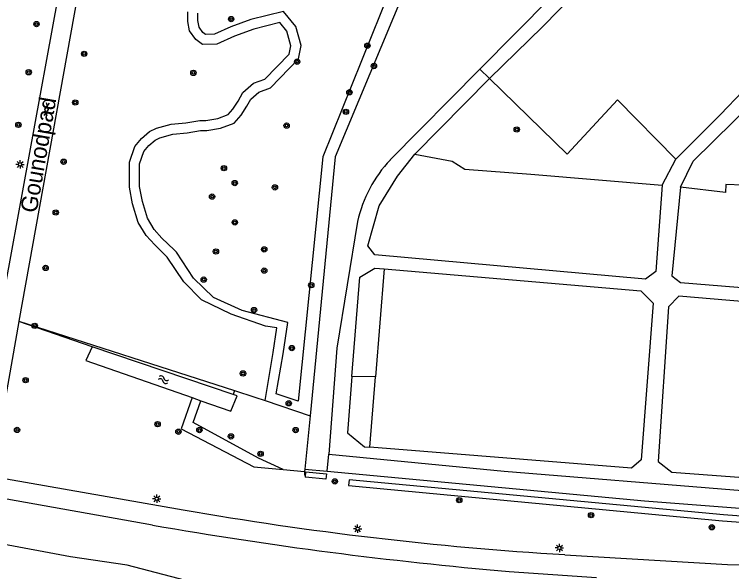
# Model space of a CAD drawing. Extents: x 132999 to 136000, y 398499 to 400501.
# Drawn here: x 133145.7 to 133253.2, y 398848.7 to 398932.2 of the extents above; entities that cross this region are included whole.
import ezdxf

# ---------------------------------------------------------------- set-up
doc = ezdxf.new("R2010")
doc.units = 0
for name, color, linetype in [('gg-afsc-hekwerk', 7, 'Continuous'), ('gg-anno-openbare ruimte label', 7, 'Continuous'), ('gg-knt-BGT kruinlijn', 7, 'Continuous'), ('gg-knt-verharding', 7, 'Continuous'), ('gg-kntw-bovenkant insteek waterloop', 7, 'Continuous'), ('gt-grn-groengrens', 7, 'Continuous'), ('gt-grn-groenlijn', 7, 'Continuous'), ('gt-grn-weggrens', 7, 'Continuous'), ('gt-symb-boom', 7, 'Continuous'), ('gt-symb-gesloten verharding', 7, 'Continuous'), ('gt-symb-lichtmast', 7, 'Continuous'), ('gt-symb-watersymbool', 7, 'Continuous')]:
    doc.layers.add(name, color=color, linetype=linetype)

# ---------------------------------------------------------------- blocks, each defined once
blk = doc.blocks.new('gt0-BOOM')
at = {"layer": 'gt-symb-boom'}
for radius in [0.4, 0.2]:
    blk.add_circle((0, 0), radius, dxfattribs=at)
blk = doc.blocks.new('gt0-LMAST')
at = {"layer": 'gt-symb-lichtmast'}
for p, q in [((-0.18, 0.17), (-0.45, 0.44)), ((-0.01, 0.25), (-0.01, 0.62)), ((0.17, 0.17), (0.44, 0.44)), ((-0.26, 0), (-0.63, 0)), ((-0.18, -0.18), (-0.45, -0.45)), ((-0.01, -0.25), (-0.01, -0.63)), ((0.44, -0.45), (0.17, -0.18)), ((0.24, 0), (0.62, 0))]:
    blk.add_line(p, q, dxfattribs=at)
blk.add_circle((-0.01, 0), 0.25, dxfattribs=at)
blk = doc.blocks.new('gt0-GESVH1')
at = {"layer": 'gt-symb-gesloten verharding'}
for p, q in [((-0.99, -0.26), (0.01, 0.24)), ((0.01, -0.26), (-0.99, 0.24)), ((0.01, 0.24), (1.01, -0.26)), ((1.01, 0.24), (0.01, -0.26))]:
    blk.add_line(p, q, dxfattribs=at)
blk = doc.blocks.new('gt0-WA')
at = {"layer": 'gt-symb-watersymbool'}
for centre, start, end in [((-0.32, 0.02), 28.0725, 151.9275), ((0.43, 0.42), 208.0725, 331.9275), ((-0.32, -0.43), 28.0725, 151.9275), ((0.43, -0.03), 208.0725, 331.9275)]:
    blk.add_arc(centre, 0.425, start, end, dxfattribs=at)

msp = doc.modelspace()

# ---------------------------------------------------------------- linework, layer by layer
at = {"layer": 'gg-afsc-hekwerk'}
for p, q in [((133190.05, 398872.02), (133189.27, 398864.02)), ((133189.27, 398864.02), (133189.24, 398863.7)), ((133189.27, 398864.02), (133192.63, 398863.71)), ((133189.24, 398863.7), (133189.2, 398863.27))]:
    msp.add_line(p, q, dxfattribs=at)
for points in [[(133204.22, 398935.79), (133193.8, 398910.84), (133190.05, 398872.02)], [(133192.63, 398863.71), (133240.2, 398859.26), (133301.93, 398854.53), (133332.75, 398853.94), (133355.34, 398857.89), (133369.57, 398874.74)]]:
    msp.add_lwpolyline(points, dxfattribs=at)
at = {"layer": 'gg-knt-BGT kruinlijn'}
for p, q in [((133154.16, 398850.87), (133134.64, 398854.54)), ((133162.65, 398849.65), (133154.16, 398850.87)), ((133173.52, 398846.78), (133162.65, 398849.65))]:
    msp.add_line(p, q, dxfattribs=at)
at = {"layer": 'gg-knt-verharding'}
for p, q in [((133157.62, 398948.47), (133146.42, 398886.21)), ((133154.61, 398947.52), (133143.5, 398887.15)), ((133146.41, 398886.16), (133142.71, 398865.59)), ((133146.42, 398886.21), (133146.41, 398886.16)), ((133166.45, 398855.64), (133096.67, 398868.02)), ((133144.53, 398862.6), (133171.05, 398857.94)), ((133219.87, 398848.7), (133232.97, 398847.78))]:
    msp.add_line(p, q, dxfattribs=at)
msp.add_lwpolyline([(133228.23, 398851.21), (133252.62, 398849.73), (133290.52, 398849.24)], dxfattribs=at)
for centre, radius, start, end in [((133258.96, 399358.2), 507.92, 260.0325, 266.5313), ((133270.99, 399451.15), 604.61, 260.0437, 265.15035)]:
    msp.add_arc(centre, radius, start, end, dxfattribs=at)
at = {"layer": 'gg-kntw-bovenkant insteek waterloop'}
for p, q in [((133178.53, 398875.22), (133157.37, 398882.36)), ((133172.36, 398874.75), (133173.67, 398874.29))]:
    msp.add_line(p, q, dxfattribs=at)
for points in [[(133157.37, 398882.36), (133156.46, 398880.29), (133172.36, 398874.75)], [(133173.67, 398874.29), (133178.18, 398872.72), (133179.14, 398875.02), (133178.53, 398875.22)]]:
    msp.add_lwpolyline(points, dxfattribs=at)
at = {"layer": 'gt-grn-groengrens'}
for p, q in [((133248.08, 398956.98), (133215.49, 398923.97)), ((133215.49, 398923.97), (133202.08, 398910.39)), ((133216.92, 398922.56), (133205.77, 398911.25)), ((133242.83, 398906.61), (133244.86, 398910.51)), ((133201.14, 398894.04), (133199.84, 398877.87)), ((133157.37, 398882.36), (133146.41, 398886.16)), ((133146.42, 398886.21), (133178.75, 398875.8)), ((133199.84, 398877.87), (133196.33, 398877.89)), ((133198.99, 398867.31), (133199.84, 398877.87)), ((133178.75, 398875.8), (133178.53, 398875.22)), ((133183.3, 398874.31), (133190.05, 398872.02)), ((133192.63, 398863.71), (133192.87, 398866.29)), ((133186.04, 398863.98), (133189.24, 398863.7))]:
    msp.add_line(p, q, dxfattribs=at)
for points in [[(133216.92, 398922.56), (133224.88, 398930.31), (133242.11, 398947.97), (133259.16, 398965.28), (133259.65, 398965.28), (133279.59, 398945.51)], [(133203.58, 398939.65), (133191.98, 398910.84), (133188.25, 398874.21), (133184.99, 398875.32), (133186.02, 398881.29), (133186.72, 398886.02), (133179.88, 398887.82), (133175.59, 398889.77), (133172.59, 398892.63), (133170.04, 398896.57), (133169.68, 398896.9), (133167.85, 398898.66), (133166.71, 398899.97), (133165.68, 398901.63), (133164.92, 398904.13), (133164.49, 398906.41)], [(133183.3, 398874.31), (133184.53, 398881.53), (133185.07, 398885.23), (133183.37, 398885.45), (133178.23, 398887.25), (133173.79, 398889.4), (133171.14, 398892.12), (133168.65, 398895.8), (133166.77, 398897.63), (133165.5, 398899.07), (133164.3, 398901.01), (133163.46, 398903.78), (133162.99, 398906.28), (133163.01, 398910.02), (133163.78, 398912.37), (133164.8, 398913.58), (133165.98, 398914.61), (133167.03, 398915.12), (133169.21, 398915.71), (133171.45, 398915.94), (133173.51, 398916.29), (133174.45, 398916.27), (133176.22, 398916.59), (133177.8, 398917.16), (133178.49, 398917.98), (133179.26, 398919.2), (133179.98, 398920.46), (133181.57, 398921.86), (133183.27, 398922.47), (133186.92, 398926.24), (133187.16, 398927.48), (133186.56, 398929.68), (133185.52, 398930.95), (133181.63, 398929.96), (133178.74, 398928.94), (133176.06, 398927.72), (133173.91, 398927.65), (133172.91, 398928.41), (133171.98, 398929.7), (133171.75, 398931.14), (133171.75, 398932.58)], [(133164.49, 398906.41), (133164.51, 398909.78), (133165.12, 398911.62), (133165.88, 398912.52), (133166.82, 398913.35), (133167.56, 398913.71), (133169.49, 398914.23), (133171.65, 398914.45), (133173.62, 398914.78), (133174.57, 398914.77), (133176.61, 398915.14), (133178.69, 398915.88), (133179.71, 398917.09), (133180.55, 398918.43), (133181.16, 398919.5), (133182.35, 398920.54), (133184.1, 398921.17), (133188.31, 398925.51), (133188.7, 398927.54), (133187.92, 398930.38), (133186.07, 398932.64), (133181.19, 398931.4), (133178.18, 398930.33), (133175.71, 398929.21), (133174.39, 398929.16), (133173.99, 398929.46), (133173.41, 398930.28), (133173.25, 398931.26), (133173.25, 398932.39)], [(133244.86, 398910.51), (133236.15, 398919.36), (133228.58, 398911.24), (133216.92, 398922.56)], [(133244.86, 398910.51), (133251.59, 398917.2), (133254.9, 398920.68)], [(133245.56, 398906.27), (133247.49, 398910.18), (133256.57, 398919.11)], [(133242.83, 398906.61), (133241.85, 398893.67), (133240.31, 398892.5), (133199.78, 398896.13), (133198.7, 398897.51), (133200.42, 398903.49), (133203.16, 398907.95), (133205.77, 398911.25)], [(133205.77, 398911.25), (133211.35, 398910.2), (133213.26, 398909.01), (133223.13, 398908.26), (133242.83, 398906.61)], [(133245.56, 398906.27), (133244.26, 398893), (133245.56, 398892.02), (133307.55, 398886.94), (133310.74, 398886.57)], [(133310.74, 398886.57), (133311.8, 398900.09), (133277.8, 398903.43), (133278.12, 398904.99), (133262.93, 398906.03), (133260.55, 398906.24), (133254.91, 398906.57), (133252.38, 398906.68), (133252.33, 398905.49), (133245.56, 398906.27)], [(133197.17, 398901.15), (133194.04, 398882.15), (133192.87, 398866.29)], [(133196.33, 398877.89), (133197.53, 398892.82), (133199.75, 398894.16), (133201.14, 398894.04)], [(133201.14, 398894.04), (133239.62, 398890.77), (133241.49, 398888.91), (133239.7, 398865.41), (133238.25, 398864.17), (133198.99, 398867.31)], [(133315.54, 398883.59), (133314.73, 398884.05), (133245.33, 398889.96), (133243.78, 398888.34), (133242.22, 398865.15), (133244.29, 398863.58), (133312.7, 398858.47)], [(133196.33, 398877.89), (133195.65, 398869.48), (133198.2, 398867.37), (133198.99, 398867.31)], [(133178.75, 398875.8), (133181.75, 398874.84), (133183.3, 398874.31)], [(133172.36, 398874.75), (133170.73, 398870.08), (133181.61, 398864.38), (133186.04, 398863.98)], [(133186.04, 398863.98), (133182.31, 398865.69), (133172.54, 398871.03), (133173.67, 398874.29)], [(133192.87, 398866.29), (133219.14, 398863.71), (133253.57, 398860.95), (133308.62, 398856.8), (133312.73, 398856.34)], [(133189.35, 398862.83), (133189.42, 398863.62), (133192.51, 398863.33), (133192.43, 398862.54), (133189.35, 398862.83)], [(133195.91, 398862.41), (133195.79, 398861.6), (133251.87, 398856.28), (133291.48, 398853.38), (133309.8, 398852.72), (133309.83, 398853.46), (133291.53, 398854.23), (133252.03, 398857.18), (133195.91, 398862.41)]]:
    msp.add_lwpolyline(points, dxfattribs=at)
msp.add_arc((133216.04, 398897.04), 19.31, 136.2832, 167.7322, dxfattribs=at)
at = {"layer": 'gt-grn-groenlijn'}
msp.add_line((133189.2, 398863.27), (133189.35, 398862.83), dxfattribs=at)
at = {"layer": 'gt-grn-weggrens'}
msp.add_line((133216.92, 398922.56), (133215.49, 398923.97), dxfattribs=at)

# ---------------------------------------------------------------- block references
at = {"layer": 'gt-symb-boom'}
for p in [(133178.23, 398931.49), (133149.05, 398930.74), (133198.65, 398927.49), (133156.19, 398926.28), (133188.12, 398925.1), (133199.63, 398924.44), (133147.88, 398923.52), (133172.56, 398923.42), (133195.95, 398920.52), (133154.86, 398918.98), (133195.42, 398917.58), (133146.33, 398915.63), (133186.54, 398915.52), (133221.03, 398914.93), (133153.12, 398910.1), (133177.14, 398909.14), (133178.76, 398906.9), (133184.79, 398906.26), (133175.37, 398904.87), (133151.93, 398902.49), (133178.77, 398901.01), (133183.18, 398896.96), (133175.95, 398896.65), (133150.42, 398894.19), (133183.19, 398893.78), (133174.11, 398892.44), (133190.24, 398891.6), (133181.65, 398887.87), (133148.79, 398885.51), (133187.32, 398882.17), (133180, 398878.37), (133147.42, 398877.36), (133186.86, 398873.9), (133146.14, 398869.9), (133167.21, 398870.77), (133170.32, 398869.64), (133173.47, 398869.88), (133178.2, 398868.93), (133187.89, 398869.88), (133182.64, 398866.32), (133193.76, 398862.2), (133212.41, 398859.38), (133232.17, 398857.13), (133250.27, 398855.31)]:
    msp.add_blockref('gt0-BOOM', p, dxfattribs=at)
at = {"layer": 'gt-symb-gesloten verharding', "rotation": 79.80279442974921}
msp.add_blockref('gt0-GESVH1', (133150.55, 398917.95), dxfattribs=at)
at = {"layer": 'gt-symb-lichtmast'}
for p in [(133146.59, 398909.7), (133167.08, 398859.59), (133197.19, 398855.1), (133227.44, 398852.21)]:
    msp.add_blockref('gt0-LMAST', p, dxfattribs=at)
at = {"layer": 'gt-symb-watersymbool', "rotation": -19.214311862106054}
msp.add_blockref('gt0-WA', (133168.02, 398877.46), dxfattribs=at)

# ---------------------------------------------------------------- texts
at = {"layer": 'gg-anno-openbare ruimte label'}
msp.add_text('Gounodpad', height=2.5, rotation=80.2, dxfattribs=at).set_placement((133149.06, 398902.32))

doc.saveas('drawing.dxf')
